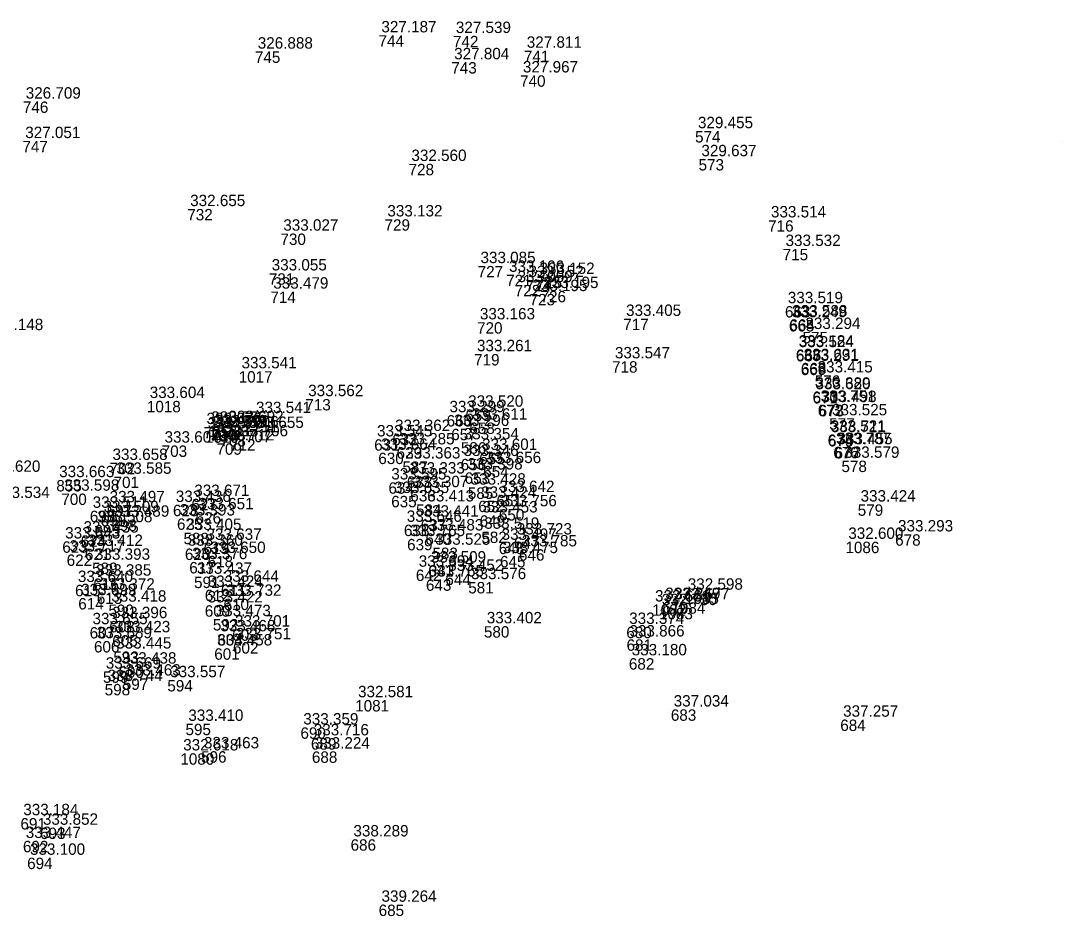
# Model space of a CAD drawing. Extents: x -829398 to -819400, y -1074439 to -1067977.
# Drawn here: x -829339.9 to -829230.3, y -1070658 to -1070563.7 of the extents above; entities that cross this region are included whole.
import ezdxf

# ---------------------------------------------------------------- set-up
doc = ezdxf.new("R2010")
doc.units = 0
doc.layers.add('Vrstva 60', color=7, linetype='Continuous')
doc.layers.add('Vrstva 61', color=7, linetype='Continuous')

msp = doc.modelspace()

# ---------------------------------------------------------------- linework, layer by layer
at = {"layer": 'Vrstva 60'}
for p, q in [((-829302.27, -1070565.234), (-829302.27, -1070565.234)), ((-829294.435, -1070565.301), (-829294.435, -1070565.301)), ((-829315.288, -1070566.942), (-829315.288, -1070566.942)), ((-829286.966, -1070566.854), (-829286.966, -1070566.854)), ((-829294.611, -1070568.066), (-829294.611, -1070568.066)), ((-829287.369, -1070569.455), (-829287.369, -1070569.455)), ((-829339.714, -1070572.208), (-829339.714, -1070572.208)), ((-829268.947, -1070575.324), (-829268.947, -1070575.324)), ((-829339.764, -1070576.362), (-829339.764, -1070576.362)), ((-829230.302, -1070576.428), (-829230.302, -1070576.428)), ((-829299.111, -1070578.775), (-829299.111, -1070578.775)), ((-829268.581, -1070578.274), (-829268.581, -1070578.274)), ((-829322.404, -1070583.528), (-829322.404, -1070583.528)), ((-829301.641, -1070584.615), (-829301.641, -1070584.615)), ((-829261.257, -1070584.717), (-829261.257, -1070584.717)), ((-829312.599, -1070586.113), (-829312.599, -1070586.113)), ((-829259.723, -1070587.727), (-829259.723, -1070587.727)), ((-829291.838, -1070589.53), (-829291.838, -1070589.53)), ((-829313.819, -1070590.301), (-829313.819, -1070590.301)), ((-829288.834, -1070590.449), (-829288.834, -1070590.449)), ((-829286.784, -1070590.99), (-829286.784, -1070590.99)), ((-829285.627, -1070590.67), (-829285.627, -1070590.67)), ((-829287.937, -1070591.528), (-829287.937, -1070591.528)), ((-829285.217, -1070592.154), (-829285.217, -1070592.154)), ((-829313.654, -1070592.217), (-829313.654, -1070592.217)), ((-829286.374, -1070592.474), (-829286.374, -1070592.474)), ((-829259.483, -1070593.751), (-829259.483, -1070593.751)), ((-829291.901, -1070595.451), (-829291.901, -1070595.451)), ((-829276.514, -1070595.087), (-829276.514, -1070595.087)), ((-829259.07, -1070595.227), (-829259.07, -1070595.227)), ((-829259.014, -1070595.144), (-829259.014, -1070595.144)), ((-829257.637, -1070596.464), (-829257.637, -1070596.464)), ((-829258.339, -1070598.318), (-829258.339, -1070598.318)), ((-829258.329, -1070598.377), (-829258.329, -1070598.377)), ((-829292.211, -1070598.803), (-829292.211, -1070598.803)), ((-829277.686, -1070599.557), (-829277.686, -1070599.557)), ((-829257.825, -1070599.818), (-829257.825, -1070599.818)), ((-829257.799, -1070599.738), (-829257.799, -1070599.738)), ((-829316.997, -1070600.608), (-829316.997, -1070600.608)), ((-829256.35, -1070601.043), (-829256.35, -1070601.043)), ((-829256.58, -1070602.75), (-829256.58, -1070602.75)), ((-829256.571, -1070602.807), (-829256.571, -1070602.807)), ((-829326.663, -1070603.734), (-829326.663, -1070603.734)), ((-829309.98, -1070603.538), (-829309.98, -1070603.538)), ((-829256.036, -1070604.132), (-829256.036, -1070604.132)), ((-829255.941, -1070604.167), (-829255.941, -1070604.167)), ((-829315.471, -1070605.317), (-829315.471, -1070605.317)), ((-829295.103, -1070605.23), (-829295.103, -1070605.23)), ((-829293.135, -1070604.648), (-829293.135, -1070604.648)), ((-829320.189, -1070606.334), (-829320.189, -1070606.334)), ((-829318.371, -1070606.265), (-829318.371, -1070606.265)), ((-829292.71, -1070606.012), (-829292.71, -1070606.012)), ((-829254.83, -1070605.556), (-829254.83, -1070605.556)), ((-829320.678, -1070606.478), (-829320.678, -1070606.478)), ((-829320.541, -1070606.945), (-829320.541, -1070606.945)), ((-829320.052, -1070606.801), (-829320.052, -1070606.801)), ((-829319.828, -1070606.71), (-829319.828, -1070606.71)), ((-829318.918, -1070607.331), (-829318.918, -1070607.331)), ((-829316.243, -1070606.883), (-829316.243, -1070606.883)), ((-829300.829, -1070607.204), (-829300.829, -1070607.204)), ((-829294.616, -1070606.674), (-829294.616, -1070606.674)), ((-829254.989, -1070607.276), (-829254.989, -1070607.276)), ((-829254.948, -1070607.328), (-829254.948, -1070607.328)), ((-829325.099, -1070608.43), (-829325.099, -1070608.43)), ((-829319.333, -1070608.203), (-829319.333, -1070608.203)), ((-829317.904, -1070607.768), (-829317.904, -1070607.768)), ((-829302.728, -1070607.777), (-829302.728, -1070607.777)), ((-829300.369, -1070608.617), (-829300.369, -1070608.617)), ((-829293.602, -1070608.084), (-829293.602, -1070608.084)), ((-829254.399, -1070608.575), (-829254.399, -1070608.575)), ((-829254.259, -1070608.599), (-829254.259, -1070608.599)), ((-829302.299, -1070609.187), (-829302.299, -1070609.187)), ((-829291.671, -1070609.201), (-829291.671, -1070609.201)), ((-829330.578, -1070610.255), (-829330.578, -1070610.255)), ((-829299.755, -1070610.102), (-829299.755, -1070610.102)), ((-829293.626, -1070609.839), (-829293.626, -1070609.839)), ((-829291.254, -1070610.583), (-829291.254, -1070610.583)), ((-829253.537, -1070610.028), (-829253.537, -1070610.028)), ((-829330.169, -1070611.712), (-829330.169, -1070611.712)), ((-829299.293, -1070611.684), (-829299.293, -1070611.684)), ((-829293.204, -1070611.262), (-829293.204, -1070611.262)), ((-829336.195, -1070612.069), (-829336.195, -1070612.069)), ((-829301.228, -1070612.31), (-829301.228, -1070612.31)), ((-829292.872, -1070612.853), (-829292.872, -1070612.853)), ((-829335.666, -1070613.494), (-829335.666, -1070613.494)), ((-829321.969, -1070614.048), (-829321.969, -1070614.048)), ((-829300.938, -1070613.734), (-829300.938, -1070613.734)), ((-829298.926, -1070613.117), (-829298.926, -1070613.117)), ((-829289.853, -1070613.636), (-829289.853, -1070613.636)), ((-829330.884, -1070614.711), (-829330.884, -1070614.711)), ((-829323.917, -1070614.676), (-829323.917, -1070614.676)), ((-829298.324, -1070614.625), (-829298.324, -1070614.625)), ((-829291.776, -1070614.241), (-829291.776, -1070614.241)), ((-829289.605, -1070615.134), (-829289.605, -1070615.134)), ((-829251.825, -1070614.633), (-829251.825, -1070614.633)), ((-829332.666, -1070615.294), (-829332.666, -1070615.294)), ((-829331.515, -1070615.751), (-829331.515, -1070615.751)), ((-829330.401, -1070616.231), (-829330.401, -1070616.231)), ((-829323.491, -1070616.105), (-829323.491, -1070616.105)), ((-829321.528, -1070615.452), (-829321.528, -1070615.452)), ((-829297.831, -1070616.223), (-829297.831, -1070616.223)), ((-829291.625, -1070615.784), (-829291.625, -1070615.784)), ((-829332.182, -1070616.808), (-829332.182, -1070616.808)), ((-829299.6, -1070616.77), (-829299.6, -1070616.77)), ((-829333.626, -1070617.9), (-829333.626, -1070617.9)), ((-829322.805, -1070617.627), (-829322.805, -1070617.627)), ((-829299.266, -1070618.271), (-829299.266, -1070618.271)), ((-829297.339, -1070617.68), (-829297.339, -1070617.68)), ((-829291.45, -1070617.501), (-829291.45, -1070617.501)), ((-829288.015, -1070618.102), (-829288.015, -1070618.102)), ((-829247.882, -1070617.782), (-829247.882, -1070617.782)), ((-829335.564, -1070618.526), (-829335.564, -1070618.526)), ((-829333.183, -1070619.304), (-829333.183, -1070619.304)), ((-829322.658, -1070619.285), (-829322.658, -1070619.285)), ((-829320.684, -1070618.666), (-829320.684, -1070618.666)), ((-829296.598, -1070619.182), (-829296.598, -1070619.182)), ((-829289.616, -1070618.663), (-829289.616, -1070618.663)), ((-829287.485, -1070619.354), (-829287.485, -1070619.354)), ((-829253.118, -1070618.563), (-829253.118, -1070618.563)), ((-829335.104, -1070619.907), (-829335.104, -1070619.907)), ((-829320.262, -1070620.05), (-829320.262, -1070620.05)), ((-829289.481, -1070620.061), (-829289.481, -1070620.061)), ((-829332.426, -1070620.762), (-829332.426, -1070620.762)), ((-829322.193, -1070620.698), (-829322.193, -1070620.698)), ((-829298.343, -1070621.498), (-829298.343, -1070621.498)), ((-829297.053, -1070621.054), (-829297.053, -1070621.054)), ((-829332.294, -1070622.434), (-829332.294, -1070622.434)), ((-829321.695, -1070622.243), (-829321.695, -1070622.243)), ((-829297.28, -1070622.529), (-829297.28, -1070622.529)), ((-829295.24, -1070621.929), (-829295.24, -1070621.929)), ((-829292.83, -1070622.806), (-829292.83, -1070622.806)), ((-829334.222, -1070623.105), (-829334.222, -1070623.105)), ((-829331.931, -1070623.911), (-829331.931, -1070623.911)), ((-829320.561, -1070623.619), (-829320.561, -1070623.619)), ((-829318.867, -1070623.078), (-829318.867, -1070623.078)), ((-829270.016, -1070623.918), (-829270.016, -1070623.918)), ((-829333.884, -1070624.495), (-829333.884, -1070624.495)), ((-829318.592, -1070624.559), (-829318.592, -1070624.559)), ((-829272.383, -1070624.897), (-829272.383, -1070624.897)), ((-829271.437, -1070624.944), (-829271.437, -1070624.944)), ((-829330.707, -1070625.177), (-829330.707, -1070625.177)), ((-829320.563, -1070625.257), (-829320.563, -1070625.257)), ((-829273.463, -1070625.159), (-829273.463, -1070625.159)), ((-829272.743, -1070625.535), (-829272.743, -1070625.535)), ((-829330.612, -1070626.91), (-829330.612, -1070626.91)), ((-829319.713, -1070626.705), (-829319.713, -1070626.705)), ((-829332.683, -1070627.55), (-829332.683, -1070627.55)), ((-829319.232, -1070628.302), (-829319.232, -1070628.302)), ((-829317.679, -1070627.795), (-829317.679, -1070627.795)), ((-829291.178, -1070627.456), (-829291.178, -1070627.456)), ((-829276.186, -1070627.52), (-829276.186, -1070627.52)), ((-829332.229, -1070629.023), (-829332.229, -1070629.023)), ((-829330.301, -1070628.4), (-829330.301, -1070628.4)), ((-829317.596, -1070629.141), (-829317.596, -1070629.141)), ((-829276.157, -1070628.845), (-829276.157, -1070628.845)), ((-829330.186, -1070630.114), (-829330.186, -1070630.114)), ((-829319.567, -1070629.786), (-829319.567, -1070629.786)), ((-829275.917, -1070630.827), (-829275.917, -1070630.827)), ((-829331.285, -1070632.225), (-829331.285, -1070632.225)), ((-829329.65, -1070631.7), (-829329.65, -1070631.7)), ((-829331.101, -1070633.539), (-829331.101, -1070633.539)), ((-829329.196, -1070632.959), (-829329.196, -1070632.959)), ((-829324.507, -1070633.129), (-829324.507, -1070633.129)), ((-829304.73, -1070635.238), (-829304.73, -1070635.238)), ((-829271.499, -1070636.217), (-829271.499, -1070636.217)), ((-829322.596, -1070637.728), (-829322.596, -1070637.728)), ((-829310.492, -1070638.11), (-829310.492, -1070638.11)), ((-829253.665, -1070637.289), (-829253.665, -1070637.289)), ((-829309.388, -1070639.254), (-829309.388, -1070639.254)), ((-829323.138, -1070640.841), (-829323.138, -1070640.841)), ((-829320.952, -1070640.621), (-829320.952, -1070640.621)), ((-829309.288, -1070640.644), (-829309.288, -1070640.644)), ((-829337.904, -1070648.667), (-829337.904, -1070648.667)), ((-829339.708, -1070650.061), (-829339.708, -1070650.061)), ((-829305.215, -1070649.895), (-829305.215, -1070649.895)), ((-829339.264, -1070651.83), (-829339.264, -1070651.83)), ((-829302.258, -1070656.774), (-829302.258, -1070656.774))]:
    msp.add_line(p, q, dxfattribs=at)

# ---------------------------------------------------------------- texts
for s, p in [('744', (-829302.27, -1070566.434)), ('742', (-829294.435, -1070566.501)), ('745', (-829315.288, -1070568.142)), ('741', (-829286.966, -1070568.054)), ('743', (-829294.611, -1070569.266)), ('740', (-829287.369, -1070570.655)), ('746', (-829339.714, -1070573.408)), ('574', (-829268.947, -1070576.524)), ('747', (-829339.764, -1070577.562)), ('728', (-829299.111, -1070579.975)), ('573', (-829268.581, -1070579.474)), ('732', (-829322.404, -1070584.728)), ('729', (-829301.641, -1070585.815)), ('716', (-829261.257, -1070585.917)), ('730', (-829312.599, -1070587.313)), ('715', (-829259.723, -1070588.927)), ('727', (-829291.838, -1070590.73)), ('731', (-829313.819, -1070591.501)), ('721', (-829288.834, -1070591.649)), ('724', (-829286.784, -1070592.19)), ('725', (-829285.627, -1070591.87)), ('722', (-829287.937, -1070592.728)), ('726', (-829285.217, -1070593.354)), ('714', (-829313.654, -1070593.417)), ('723', (-829286.374, -1070593.674)), ('663', (-829259.483, -1070594.951)), ('720', (-829291.901, -1070596.651)), ('717', (-829276.514, -1070596.287)), ('665', (-829259.07, -1070596.427)), ('664', (-829259.014, -1070596.344)), ('575', (-829257.637, -1070597.664)), ('666', (-829258.339, -1070599.518)), ('667', (-829258.329, -1070599.577)), ('719', (-829292.211, -1070600.003)), ('718', (-829277.686, -1070600.757)), ('669', (-829257.825, -1070601.018)), ('668', (-829257.799, -1070600.938)), ('1017', (-829316.997, -1070601.808)), ('576', (-829256.35, -1070602.243)), ('670', (-829256.58, -1070603.95)), ('671', (-829256.571, -1070604.007)), ('1018', (-829326.663, -1070604.934)), ('713', (-829309.98, -1070604.738)), ('672', (-829256.036, -1070605.332)), ('673', (-829255.941, -1070605.367)), ('706', (-829315.471, -1070606.517)), ('660', (-829295.103, -1070606.43)), ('659', (-829293.135, -1070605.848)), ('1020', (-829320.189, -1070607.534)), ('711', (-829318.371, -1070607.465)), ('658', (-829292.71, -1070607.212)), ('577', (-829254.83, -1070606.756)), ('705', (-829320.678, -1070607.678)), ('1019', (-829320.541, -1070608.145)), ('704', (-829320.052, -1070608.001)), ('710', (-829319.828, -1070607.91)), ('708', (-829318.918, -1070608.531)), ('707', (-829316.243, -1070608.083)), ('632', (-829300.829, -1070608.404)), ('657', (-829294.616, -1070607.874)), ('674', (-829254.989, -1070608.476)), ('675', (-829254.948, -1070608.528)), ('703', (-829325.099, -1070609.63)), ('709', (-829319.333, -1070609.403)), ('712', (-829317.904, -1070608.968)), ('631', (-829302.728, -1070608.977)), ('629', (-829300.369, -1070609.817)), ('586', (-829293.602, -1070609.284)), ('676', (-829254.399, -1070609.775)), ('677', (-829254.259, -1070609.799)), ('630', (-829302.299, -1070610.387)), ('655', (-829291.671, -1070610.401)), ('702', (-829330.578, -1070611.455)), ('587', (-829299.755, -1070611.302)), ('656', (-829293.626, -1070611.039)), ('654', (-829291.254, -1070611.783)), ('578', (-829253.537, -1070611.228)), ('701', (-829330.169, -1070612.912)), ('633', (-829299.293, -1070612.884)), ('653', (-829293.204, -1070612.462)), ('855', (-829336.195, -1070613.269)), ('634', (-829301.228, -1070613.51)), ('585', (-829292.872, -1070614.053)), ('700', (-829335.666, -1070614.694)), ('627', (-829321.969, -1070615.248)), ('635', (-829300.938, -1070614.934)), ('636', (-829298.926, -1070614.317)), ('651', (-829289.853, -1070614.836)), ('697', (-829330.884, -1070615.911)), ('628', (-829323.917, -1070615.876)), ('584', (-829298.324, -1070615.825)), ('652', (-829291.776, -1070615.441)), ('650', (-829289.605, -1070616.334)), ('579', (-829251.825, -1070615.833)), ('696', (-829332.666, -1070616.494)), ('699', (-829331.515, -1070616.951)), ('698', (-829330.401, -1070617.431)), ('625', (-829323.491, -1070617.305)), ('626', (-829321.528, -1070616.652)), ('637', (-829297.831, -1070617.423)), ('649', (-829291.625, -1070616.984)), ('695', (-829332.182, -1070618.008)), ('638', (-829299.6, -1070617.97)), ('624', (-829333.626, -1070619.1)), ('588', (-829322.805, -1070618.827)), ('639', (-829299.266, -1070619.471)), ('640', (-829297.339, -1070618.88)), ('582', (-829291.45, -1070618.701)), ('647', (-829288.015, -1070619.302)), ('678', (-829247.882, -1070618.982)), ('623', (-829335.564, -1070619.726)), ('621', (-829333.183, -1070620.504)), ('620', (-829322.658, -1070620.485)), ('619', (-829320.684, -1070619.866)), ('583', (-829296.598, -1070620.382)), ('648', (-829289.616, -1070619.863)), ('646', (-829287.485, -1070620.554)), ('1086', (-829253.118, -1070619.763)), ('622', (-829335.104, -1070621.107)), ('618', (-829320.262, -1070621.25)), ('645', (-829289.481, -1070621.261)), ('589', (-829332.426, -1070621.962)), ('617', (-829322.193, -1070621.898)), ('642', (-829298.343, -1070622.698)), ('641', (-829297.053, -1070622.254)), ('616', (-829332.294, -1070623.634)), ('591', (-829321.695, -1070623.443)), ('643', (-829297.28, -1070623.729)), ('644', (-829295.24, -1070623.129)), ('581', (-829292.83, -1070624.006)), ('615', (-829334.222, -1070624.305)), ('613', (-829331.931, -1070625.111)), ('612', (-829320.561, -1070624.819)), ('611', (-829318.867, -1070624.278)), ('1085', (-829270.016, -1070625.118)), ('614', (-829333.884, -1070625.695)), ('610', (-829318.592, -1070625.759)), ('679', (-829272.383, -1070626.097)), ('1084', (-829271.437, -1070626.144)), ('590', (-829330.707, -1070626.377)), ('609', (-829320.563, -1070626.457)), ('1082', (-829273.463, -1070626.359)), ('1083', (-829272.743, -1070626.735)), ('608', (-829330.612, -1070628.11)), ('592', (-829319.713, -1070627.905)), ('607', (-829332.683, -1070628.75)), ('604', (-829319.232, -1070629.502)), ('603', (-829317.679, -1070628.995)), ('580', (-829291.178, -1070628.656)), ('680', (-829276.186, -1070628.72)), ('606', (-829332.229, -1070630.223)), ('605', (-829330.301, -1070629.6)), ('602', (-829317.596, -1070630.341)), ('681', (-829276.157, -1070630.045)), ('593', (-829330.186, -1070631.314)), ('601', (-829319.567, -1070630.986)), ('682', (-829275.917, -1070632.027)), ('599', (-829331.285, -1070633.425)), ('600', (-829329.65, -1070632.9)), ('598', (-829331.101, -1070634.739)), ('597', (-829329.196, -1070634.159)), ('594', (-829324.507, -1070634.329)), ('1081', (-829304.73, -1070636.438)), ('683', (-829271.499, -1070637.417)), ('595', (-829322.596, -1070638.928)), ('690', (-829310.492, -1070639.31)), ('684', (-829253.665, -1070638.489)), ('689', (-829309.388, -1070640.454)), ('1080', (-829323.138, -1070642.041)), ('596', (-829320.952, -1070641.821)), ('688', (-829309.288, -1070641.844)), ('691', (-829339.972, -1070648.863)), ('693', (-829337.904, -1070649.867)), ('692', (-829339.708, -1070651.261)), ('686', (-829305.215, -1070651.095)), ('694', (-829339.264, -1070653.03)), ('685', (-829302.258, -1070657.974))]:
    msp.add_text(s, height=1.2, dxfattribs=at).set_placement(p)
at = {"layer": 'Vrstva 61'}
for s, p in [('327.187', (-829301.97, -1070564.934)), ('327.539', (-829294.135, -1070565.001)), ('326.888', (-829314.988, -1070566.642)), ('327.811', (-829286.666, -1070566.554)), ('327.804', (-829294.311, -1070567.766)), ('327.967', (-829287.069, -1070569.155)), ('326.709', (-829339.414, -1070571.908)), ('329.455', (-829268.647, -1070575.024)), ('327.051', (-829339.464, -1070576.062)), ('329.637', (-829268.281, -1070577.974)), ('332.560', (-829298.811, -1070578.475)), ('332.655', (-829322.104, -1070583.228)), ('333.132', (-829301.341, -1070584.315)), ('333.514', (-829260.957, -1070584.417)), ('333.027', (-829312.299, -1070585.813)), ('333.532', (-829259.423, -1070587.427)), ('333.055', (-829313.519, -1070590.001)), ('333.085', (-829291.538, -1070589.23)), ('333.106', (-829288.534, -1070590.149)), ('333.152', (-829286.484, -1070590.69)), ('333.152', (-829285.327, -1070590.37)), ('333.479', (-829313.354, -1070591.917)), ('333.059', (-829287.637, -1070591.228)), ('333.195', (-829286.074, -1070592.174)), ('333.195', (-829284.917, -1070591.854)), ('333.519', (-829259.183, -1070593.451)), ('333.163', (-829291.601, -1070595.151)), ('333.405', (-829276.214, -1070594.787)), ('333.249', (-829258.77, -1070594.927)), ('333.588', (-829258.714, -1070594.844)), ('333.148', (-829343.371, -1070596.285)), ('333.294', (-829257.337, -1070596.164)), ('333.261', (-829291.911, -1070598.503)), ('333.184', (-829258.039, -1070598.018)), ('333.524', (-829258.029, -1070598.077)), ('333.547', (-829277.386, -1070599.257)), ('333.291', (-829257.525, -1070599.518)), ('333.631', (-829257.499, -1070599.438)), ('333.541', (-829316.697, -1070600.308)), ('333.415', (-829256.05, -1070600.743)), ('333.562', (-829309.68, -1070603.238)), ('333.389', (-829256.28, -1070602.45)), ('333.620', (-829256.271, -1070602.507)), ('333.604', (-829326.363, -1070603.434)), ('333.520', (-829292.835, -1070604.348)), ('333.751', (-829255.736, -1070603.832)), ('333.498', (-829255.641, -1070603.867)), ('333.541', (-829315.171, -1070605.017)), ('333.299', (-829294.803, -1070604.93)), ('333.525', (-829254.53, -1070605.256)), ('333.676', (-829320.378, -1070606.178)), ('333.676', (-829319.889, -1070606.034)), ('333.579', (-829319.752, -1070606.501)), ('333.591', (-829319.528, -1070606.41)), ('333.692', (-829318.071, -1070605.965)), ('333.296', (-829294.316, -1070606.374)), ('333.611', (-829292.41, -1070605.712)), ('333.579', (-829320.241, -1070606.645)), ('333.711', (-829318.618, -1070607.031)), ('333.706', (-829317.604, -1070607.468)), ('333.655', (-829315.943, -1070606.583)), ('333.545', (-829302.428, -1070607.477)), ('333.362', (-829300.529, -1070606.904)), ('333.521', (-829254.689, -1070606.976)), ('333.711', (-829254.648, -1070607.028)), ('333.604', (-829324.799, -1070608.13)), ('333.712', (-829319.033, -1070607.903)), ('333.285', (-829300.069, -1070608.317)), ('333.354', (-829293.302, -1070607.784)), ('333.787', (-829254.099, -1070608.275)), ('333.455', (-829253.959, -1070608.299)), ('333.664', (-829301.999, -1070608.887)), ('333.363', (-829299.455, -1070609.802)), ('333.346', (-829293.326, -1070609.539)), ('333.601', (-829291.371, -1070608.901)), ('333.579', (-829253.237, -1070609.728)), ('333.658', (-829330.278, -1070609.955)), ('333.656', (-829290.954, -1070610.283)), ('333.620', (-829343.673, -1070611.202)), ('333.663', (-829335.895, -1070611.769)), ('333.585', (-829329.869, -1070611.412)), ('333.595', (-829300.928, -1070612.01)), ('333.333', (-829298.993, -1070611.384)), ('333.398', (-829292.904, -1070610.962)), ('333.307', (-829298.626, -1070612.817)), ('333.428', (-829292.572, -1070612.553)), ('333.534', (-829342.691, -1070613.961)), ('333.598', (-829335.366, -1070613.194)), ('333.671', (-829321.669, -1070613.748)), ('333.635', (-829300.638, -1070613.434)), ('333.424', (-829291.476, -1070613.941)), ('333.642', (-829289.553, -1070613.336)), ('333.511', (-829332.366, -1070614.994)), ('333.497', (-829330.584, -1070614.411)), ('333.436', (-829323.617, -1070614.376)), ('333.651', (-829321.228, -1070615.152)), ('333.413', (-829298.024, -1070614.325)), ('333.756', (-829289.305, -1070614.834)), ('333.424', (-829251.525, -1070614.333)), ('333.509', (-829331.215, -1070615.451)), ('333.489', (-829330.101, -1070615.931)), ('333.393', (-829323.191, -1070615.805)), ('333.441', (-829297.531, -1070615.923)), ('333.453', (-829291.325, -1070615.484)), ('333.508', (-829331.882, -1070616.508)), ('333.405', (-829322.505, -1070617.327)), ('333.646', (-829299.3, -1070616.47)), ('333.483', (-829297.039, -1070617.38)), ('333.519', (-829291.15, -1070617.201)), ('333.293', (-829247.582, -1070617.482)), ('333.643', (-829335.264, -1070618.226)), ('333.435', (-829333.326, -1070617.6)), ('333.637', (-829320.384, -1070618.366)), ('333.765', (-829298.966, -1070617.971)), ('333.497', (-829289.316, -1070618.363)), ('333.723', (-829287.715, -1070617.802)), ('332.600', (-829252.818, -1070618.263)), ('333.717', (-829334.804, -1070619.607)), ('333.412', (-829332.883, -1070619.004)), ('333.360', (-829322.358, -1070618.985)), ('333.525', (-829296.298, -1070618.882)), ('333.785', (-829287.185, -1070619.054)), ('333.393', (-829332.126, -1070620.462)), ('333.376', (-829321.893, -1070620.398)), ('333.650', (-829319.962, -1070619.75)), ('333.509', (-829296.753, -1070620.754)), ('333.475', (-829289.181, -1070619.761)), ('333.694', (-829298.043, -1070621.198)), ('333.452', (-829294.94, -1070621.629)), ('333.640', (-829333.922, -1070622.805)), ('333.385', (-829331.994, -1070622.134)), ('333.437', (-829321.395, -1070621.943)), ('333.644', (-829318.567, -1070622.778)), ('333.765', (-829296.98, -1070622.229)), ('333.576', (-829292.53, -1070622.506)), ('333.372', (-829331.631, -1070623.611)), ('333.424', (-829320.261, -1070623.319)), ('332.598', (-829269.716, -1070623.618)), ('333.699', (-829333.584, -1070624.195)), ('333.418', (-829330.407, -1070624.877)), ('333.422', (-829320.263, -1070624.957)), ('333.732', (-829318.292, -1070624.259)), ('332.661', (-829273.163, -1070624.859)), ('333.249', (-829272.083, -1070624.597)), ('332.677', (-829271.137, -1070624.644)), ('332.750', (-829272.443, -1070625.235)), ('333.655', (-829332.383, -1070627.25)), ('333.396', (-829330.312, -1070626.61)), ('333.473', (-829319.413, -1070626.405)), ('333.402', (-829290.878, -1070627.156)), ('333.374', (-829275.886, -1070627.22)), ('333.423', (-829330.001, -1070628.1)), ('333.468', (-829318.932, -1070628.002)), ('333.701', (-829317.379, -1070627.495)), ('333.689', (-829331.929, -1070628.723)), ('333.458', (-829319.267, -1070629.486)), ('333.751', (-829317.296, -1070628.841)), ('333.866', (-829275.857, -1070628.545)), ('333.445', (-829329.886, -1070629.814)), ('333.180', (-829275.617, -1070630.527)), ('333.438', (-829329.35, -1070631.4)), ('333.669', (-829330.985, -1070631.925)), ('333.463', (-829328.896, -1070632.659)), ('333.557', (-829324.207, -1070632.829)), ('333.744', (-829330.801, -1070633.239)), ('332.581', (-829304.43, -1070634.938)), ('337.034', (-829271.199, -1070635.917)), ('337.257', (-829253.365, -1070636.989)), ('333.410', (-829322.296, -1070637.428)), ('333.359', (-829310.192, -1070637.81)), ('333.716', (-829309.088, -1070638.954)), ('333.463', (-829320.652, -1070640.321)), ('333.224', (-829308.988, -1070640.344)), ('332.618', (-829322.838, -1070640.541)), ('333.184', (-829339.672, -1070647.363)), ('333.852', (-829337.604, -1070648.367)), ('333.447', (-829339.408, -1070649.761)), ('338.289', (-829304.915, -1070649.595)), ('333.100', (-829338.964, -1070651.53)), ('339.264', (-829301.958, -1070656.474))]:
    msp.add_text(s, height=1.2, dxfattribs=at).set_placement(p)

doc.saveas('drawing.dxf')
